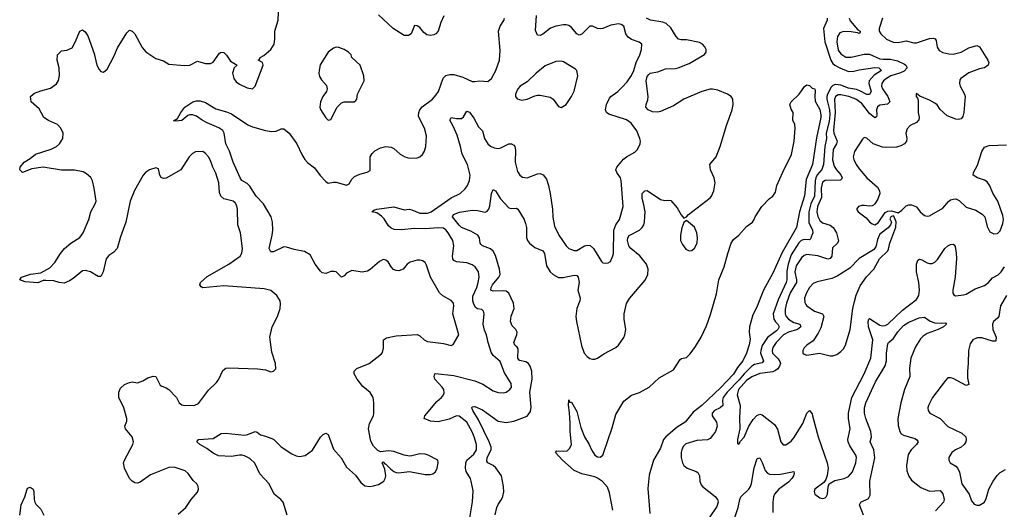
# Model space of a CAD drawing. Header units: inches. Extents: x 1682530 to 1839546, y 640742 to 791647.
# Tile 700 of 923: x 1812309 to 1819841, y 683415 to 687158. Entities that reach past the tile are written whole.
import ezdxf

# ---------------------------------------------------------------- set-up
doc = ezdxf.new("R2010")
doc.units = ezdxf.units.IN
doc.header["$MEASUREMENT"] = 0
doc.layers.add('B8618', color=7, linetype='Continuous')

msp = doc.modelspace()

# ---------------------------------------------------------------- linework, layer by layer
at = {"layer": 'B8618', "color": 5}
for points, elevation in [([(1813522.5, 683377.5), (1813580.9, 683430), (1813621.2, 683490), (1813670, 683546.8), (1813677, 683570), (1813675.1, 683590), (1813665.2, 683610), (1813636.6, 683636.6), (1813598.4, 683690), (1813574.5, 683710), (1813490, 683736.3), (1813450, 683734.7), (1813310, 683678.3), (1813230, 683622.4), (1813210, 683615.6), (1813190, 683618.7), (1813170, 683629.6), (1813149.8, 683649.8), (1813111.5, 683730), (1813104.2, 683770), (1813110, 683790.7), (1813175.1, 683910), (1813180.5, 683930), (1813169.6, 683970), (1813118.9, 684030), (1813114.3, 684050), (1813129.7, 684090), (1813129.7, 684110), (1813106.2, 684190), (1813068.6, 684270), (1813066.4, 684310), (1813079.6, 684340.4), (1813110, 684368.3), (1813150, 684385.8), (1813170.3, 684390.3), (1813210, 684383), (1813250, 684396.4), (1813290, 684419.3), (1813330, 684432.7), (1813350, 684430.6), (1813384.4, 684364.4), (1813395.9, 684355.9), (1813430, 684344.9), (1813450, 684330.5), (1813508.2, 684270), (1813530.3, 684230.3), (1813550, 684213), (1813570, 684208.4), (1813650, 684212.4), (1813676.2, 684223.8), (1813754.4, 684325.6), (1813815, 684385), (1813833.5, 684410), (1813864.2, 684475.8), (1813886.2, 684493.8), (1813910, 684497.6), (1814130, 684488.4), (1814190, 684480.5), (1814230, 684466.8), (1814250, 684471.3), (1814268.7, 684490), (1814266.6, 684530), (1814237.5, 684617.5), (1814223.5, 684730), (1814241.1, 684810), (1814281.6, 684890), (1814302.9, 684950), (1814304.8, 684984.8), (1814300.9, 685010), (1814276, 685050), (1814230, 685087.3), (1814180.4, 685100.4), (1813870, 685123.5), (1813710, 685107.4), (1813696.2, 685116.2), (1813686.3, 685130), (1813693, 685150), (1813744, 685196), (1813909.7, 685290), (1813995.6, 685350), (1814007.3, 685372.7), (1814013.5, 685410), (1813997.4, 685530), (1813976.8, 685590), (1813975.3, 685710), (1813970, 685735.1), (1813957, 685757), (1813942, 685770), (1813869.8, 685789.8), (1813848, 685810), (1813838.2, 685838.2), (1813831.8, 685911.8), (1813810, 685985.2), (1813787.8, 686030), (1813770, 686081.2), (1813753.3, 686110), (1813730, 686136.2), (1813710, 686149.5), (1813652.8, 686147.2), (1813630, 686134.5), (1813606.4, 686110), (1813541.6, 686010), (1813430, 685947.8), (1813410, 685943.6), (1813391.7, 685951.7), (1813382, 685970), (1813370, 686017.2), (1813350, 686026.6), (1813302, 686010), (1813270.6, 685990), (1813252.7, 685970), (1813186.9, 685853.1), (1813153.7, 685770), (1813120.3, 685610), (1813080.5, 685499.5), (1813054, 685410), (1813030, 685380.9), (1812990, 685356), (1812970.6, 685330), (1812948.2, 685230), (1812930, 685196), (1812910, 685196.2), (1812850, 685229.6), (1812810, 685240.7), (1812790, 685238.4), (1812719.4, 685180.6), (1812690, 685161.6), (1812650, 685145.1), (1812610.4, 685149.6), (1812570, 685161.1), (1812510, 685165.6), (1812490, 685163.7), (1812447.7, 685147.7), (1812350, 685155.1), (1812309.2, 685170), (1812322, 685190), (1812391.9, 685211.9), (1812470, 685222), (1812539.9, 685260.1), (1812577.8, 685302.2), (1812620.4, 685370), (1812652.6, 685410), (1812699.7, 685450), (1812770, 685494.3), (1812795, 685530), (1812837.7, 685630), (1812853.6, 685690), (1812887, 685750), (1812893, 685770), (1812879.8, 685870), (1812866.2, 685926.2), (1812852.7, 685952.7), (1812820.5, 685980.5), (1812795.3, 685995.3), (1812728.6, 686008.6), (1812630, 686008.4), (1812490, 686029.8), (1812402.5, 686017.5), (1812330, 685989.2), (1812309.2, 686010), (1812312.3, 686030), (1812342.9, 686070), (1812390, 686098.3), (1812430, 686130.3), (1812550, 686169.1), (1812590, 686188.8), (1812614, 686210), (1812639.5, 686250), (1812641.6, 686290), (1812624.2, 686330), (1812597.7, 686357.7), (1812530, 686386.5), (1812493.5, 686410), (1812458.1, 686478.1), (1812395.8, 686530), (1812393, 686570), (1812411.5, 686590), (1812423.6, 686596.4), (1812470, 686614.8), (1812545.7, 686634.3), (1812591.9, 686668.1), (1812606.2, 686693.8), (1812612.7, 686732.7), (1812611.1, 686790), (1812596.2, 686850), (1812599, 686890), (1812630, 686921), (1812670, 686924.9), (1812710, 686942.8), (1812734.5, 686985.5), (1812770, 687071.3), (1812790, 687081), (1812810, 687066), (1812830, 687036), (1812879, 686899), (1812899.5, 686810), (1812916.5, 686776.5), (1812930, 686762), (1812950, 686756.3), (1812978.9, 686781.1), (1813030, 686876), (1813058, 686942), (1813130, 687058), (1813150, 687078), (1813170, 687071), (1813190, 687050.8), (1813245.1, 686945.1), (1813273.3, 686913.3), (1813350, 686862.4), (1813410, 686843.1), (1813450, 686819.3), (1813570, 686808.9), (1813610, 686810.3), (1813670, 686840.9), (1813730, 686822.3), (1813770, 686823.6), (1813790, 686834.4), (1813838.2, 686901.8), (1813850, 686910.4), (1813870, 686906.4), (1813890, 686886.4), (1813921.3, 686841.3), (1813973, 686810), (1813950.2, 686789.8), (1813936.5, 686750), (1813946.3, 686710), (1813964.1, 686684.1), (1813990, 686665.7), (1814050, 686637.1), (1814090, 686630.8), (1814110, 686651), (1814172, 686810), (1814166, 686830), (1814134, 686850), (1814143.3, 686856.7), (1814149.6, 686870), (1814176.1, 686883.9), (1814229.8, 686930), (1814256.8, 686970), (1814262, 687010), (1814261.4, 687070), (1814286.4, 687153.6), (1814290.8, 687270)], 480), ([(1814355.8, 683370), (1814325.6, 683470), (1814307.3, 683490), (1814256.9, 683530), (1814217.6, 683610), (1814146.3, 683686.3), (1814107.8, 683767.8), (1814070, 683803.7), (1814030, 683824.7), (1814010, 683829.9), (1813990, 683829.9), (1813930, 683817.8), (1813830, 683823.5), (1813790, 683843.1), (1813739.8, 683879.8), (1813686, 683910), (1813665.2, 683930), (1813678, 683950), (1813790, 683957.6), (1813850, 683995.3), (1813882.5, 683997.5), (1814030, 683981.4), (1814054.1, 683985.9), (1814110.4, 684010.4), (1814125.8, 684005.8), (1814150, 683985.5), (1814190, 683974.9), (1814250, 683950.2), (1814310, 683891.6), (1814390, 683838.7), (1814423.4, 683823.4), (1814450, 683818.4), (1814492.5, 683827.5), (1814550, 683868.2), (1814610, 683967.3), (1814630, 683987.3), (1814650, 683996.3), (1814670, 683986), (1814710, 683874), (1814767.5, 683807.5), (1814810, 683737.3), (1814877, 683677), (1814918.8, 683618.8), (1814950, 683593.4), (1814988.8, 683588.8), (1815014.4, 683594.4), (1815054.6, 683605.4), (1815094.8, 683630), (1815105.3, 683650), (1815108.9, 683670), (1815101.7, 683721.7), (1815081.2, 683770), (1815090, 683778.8), (1815101.6, 683761.6), (1815110, 683759.1), (1815144.8, 683724.8), (1815170, 683705.3), (1815190, 683697.6), (1815210, 683694.9), (1815290, 683704.4), (1815410, 683680.4), (1815450, 683681.3), (1815470, 683686.4), (1815490, 683702), (1815503, 683730), (1815509.6, 683770), (1815507, 683790), (1815433.6, 683830), (1815410, 683837.6), (1815370, 683839.7), (1815310, 683822.9), (1815290, 683822), (1815250, 683829.5), (1815170, 683856.9), (1815130, 683861.3), (1815070, 683855.1), (1815050, 683865.2), (1815016.9, 683896.9), (1814995.2, 683935.2), (1814978, 684030), (1814985.1, 684070), (1815016, 684130), (1815019.3, 684150), (1815018, 684230), (1815012.6, 684270), (1814990, 684307.3), (1814934, 684354), (1814890, 684409.5), (1814867.6, 684450), (1814867.3, 684470), (1814887.3, 684492.7), (1814982, 684530), (1815077.5, 684602.5), (1815085.6, 684614.4), (1815092.5, 684647.5), (1815093.2, 684710), (1815114.5, 684725.5), (1815190, 684740.9), (1815350, 684751.4), (1815370, 684742.6), (1815404.2, 684710), (1815430, 684699.3), (1815550, 684682), (1815610, 684667.3), (1815624.5, 684675.5), (1815669.5, 684750), (1815621.5, 684910), (1815631.1, 684970), (1815627.8, 684990), (1815610, 685011.5), (1815546.6, 685046.6), (1815521.7, 685070), (1815451, 685190), (1815421.1, 685281.1), (1815410, 685301.2), (1815390, 685316), (1815370, 685320.9), (1815350, 685319.5), (1815295.6, 685304.4), (1815274, 685290), (1815242.8, 685250), (1815210, 685238.7), (1815190, 685239.7), (1815168.8, 685248.8), (1815149.8, 685269.8), (1815127, 685307), (1815110, 685320.7), (1815090, 685325.1), (1815062, 685310), (1814990, 685247.3), (1814970, 685235.6), (1814930, 685227.6), (1814850, 685239.6), (1814810, 685219.6), (1814790, 685200.7), (1814770, 685189.3), (1814730, 685229.4), (1814714.2, 685234.2), (1814690, 685232), (1814650, 685218.4), (1814623.8, 685223.8), (1814610, 685235.1), (1814569.8, 685289.8), (1814530, 685359.5), (1814486.6, 685386.6), (1814410, 685400.4), (1814350, 685420.3), (1814330, 685421.5), (1814250, 685384.2), (1814230, 685384.2), (1814218, 685410), (1814241.7, 685510), (1814245.3, 685550), (1814242, 685610), (1814232.2, 685652.2), (1814173.3, 685750), (1814118.3, 685810), (1814070, 685885.8), (1814050, 685906.5), (1814008.4, 685930), (1813994.5, 685950), (1813942.5, 686070), (1813913.9, 686153.9), (1813887.2, 686210), (1813872.6, 686290), (1813862, 686310), (1813832.8, 686332.8), (1813744.4, 686370), (1813704.4, 686390), (1813661.2, 686421.2), (1813630, 686431.5), (1813610, 686431.6), (1813595.1, 686424.9), (1813550, 686387.8), (1813503.1, 686383.1), (1813486, 686386), (1813516.5, 686403.5), (1813540.9, 686450), (1813572.7, 686490), (1813634, 686530), (1813662.3, 686537.7), (1813690, 686538), (1813730, 686524.2), (1813810, 686476.5), (1813890, 686454.4), (1813930, 686438.6), (1814055.4, 686355.4), (1814090, 686339.7), (1814190, 686311.5), (1814236.3, 686303.7), (1814270, 686305.5), (1814310, 686324), (1814330, 686324), (1814371.5, 686291.5), (1814430, 686210.5), (1814467.1, 686127.1), (1814490, 686088.4), (1814510, 686066.7), (1814564.7, 686024.7), (1814606.8, 685966.8), (1814650, 685921.6), (1814670, 685908.4), (1814710, 685916.3), (1814730, 685915.5), (1814810, 685894.4), (1814830, 685903), (1814850, 685939.1), (1814870, 685958.7), (1814910, 685977.6), (1814967.2, 685992.8), (1814990, 686006), (1814990, 686111), (1815004.9, 686135.1), (1815024.9, 686155.1), (1815070, 686179.1), (1815110, 686188), (1815150, 686184.9), (1815172.3, 686172.3), (1815218.8, 686130), (1815256, 686110), (1815290, 686098.4), (1815350, 686103), (1815370, 686110.7), (1815391.3, 686128.7), (1815405.8, 686154.2), (1815417, 686190), (1815421.3, 686270), (1815406.6, 686330), (1815371.9, 686391.9), (1815360.8, 686420.8), (1815361.3, 686450), (1815370.5, 686470), (1815388.3, 686491.7), (1815466.2, 686550), (1815496, 686584), (1815513.3, 686610), (1815549.8, 686710.2), (1815570, 686732), (1815600.6, 686739.4), (1815630, 686738.6), (1815698.5, 686718.5), (1815770, 686686.7), (1815790, 686685.3), (1815830, 686690.3), (1815890, 686686.4), (1815919.3, 686710), (1815951.3, 686768.7), (1815978.7, 686850), (1815983.9, 686923.9), (1815971.8, 687070), (1815983.5, 687110), (1816011.7, 687151.7), (1816017.4, 687170)], 460), ([(1815752.5, 683350), (1815772.1, 683472.1), (1815777.4, 683557.4), (1815763.9, 683630), (1815756.8, 683650), (1815724.2, 683704.2), (1815718.7, 683730), (1815722.9, 683770), (1815730.7, 683790), (1815783, 683837), (1815803.2, 683870), (1815802.7, 683910), (1815786.4, 683970), (1815770, 684008.5), (1815730, 684081.1), (1815670, 684127.2), (1815650, 684130.9), (1815595.3, 684104.7), (1815510, 684083), (1815452.7, 684090), (1815402.7, 684110), (1815409, 684130), (1815501.4, 684238.6), (1815535.1, 684270), (1815550.9, 684290), (1815555, 684305), (1815552.7, 684330), (1815541.4, 684350), (1815485.1, 684410), (1815479.7, 684430), (1815484.5, 684450), (1815490, 684454), (1815630, 684437.1), (1815790, 684396.5), (1815852.2, 684372.2), (1815930, 684320.9), (1815970, 684308.9), (1816010, 684306.3), (1816030, 684311.7), (1816058.7, 684330), (1816070.9, 684350), (1816070, 684376), (1816017.5, 684457.5), (1815985.6, 684545.6), (1815931, 684591), (1815916.4, 684616.4), (1815892.7, 684690), (1815880.3, 684750), (1815865.1, 684785.1), (1815853.3, 684830), (1815862.2, 684910), (1815858, 684930), (1815843.5, 684943.5), (1815810, 684948.7), (1815796.9, 684956.9), (1815780.9, 684990), (1815775.8, 685010), (1815776.5, 685043.5), (1815805.6, 685110), (1815816.8, 685150), (1815824.5, 685190), (1815819.7, 685230), (1815793.3, 685270), (1815770, 685285.1), (1815730, 685298.9), (1815650, 685306), (1815630, 685316.2), (1815622.2, 685330), (1815620.3, 685350), (1815629.8, 685430), (1815621.8, 685470), (1815586.2, 685530), (1815570, 685550.8), (1815550, 685563.7), (1815510, 685568.1), (1815410, 685558.3), (1815330, 685562.9), (1815230.7, 685550.7), (1815174.9, 685554.9), (1815150, 685564.2), (1815130, 685581.6), (1815096.6, 685636.6), (1815077.5, 685657.5), (1815040.8, 685680.8), (1815002, 685690), (1815018, 685702), (1815042, 685710), (1815170, 685728.1), (1815250, 685704.9), (1815290, 685708.5), (1815310, 685705.3), (1815370, 685678.8), (1815430, 685680.1), (1815457.2, 685690), (1815610, 685795.9), (1815678.4, 685830), (1815715.9, 685864.1), (1815735.6, 685890), (1815749.6, 685930), (1815754, 685970), (1815751.1, 685990), (1815734.7, 686050), (1815695.1, 686130), (1815682.2, 686190), (1815655.3, 686275.3), (1815624.5, 686344.5), (1815598.7, 686390), (1815609, 686410), (1815650, 686403.1), (1815690, 686403.1), (1815704.6, 686415.4), (1815730, 686458), (1815750, 686450.4), (1815784.3, 686404.3), (1815818.9, 686338.9), (1815849, 686309), (1815864.4, 686250), (1815890, 686210.4), (1815910, 686190.3), (1815938, 686178), (1815970, 686173.8), (1815990, 686179.1), (1816050, 686208.7), (1816070.3, 686210.3), (1816090, 686199.1), (1816096.4, 686190), (1816101.1, 686161.1), (1816098.4, 686070), (1816118.4, 685998.4), (1816134.8, 685970), (1816154.9, 685954.9), (1816190, 685950.4), (1816270, 685981.1), (1816290, 685982.6), (1816312.8, 685972.8), (1816338.2, 685938.2), (1816354.9, 685890), (1816367.8, 685830), (1816386.2, 685710), (1816387.6, 685647.6), (1816400.4, 685580.4), (1816432.4, 685510), (1816488.4, 685428.4), (1816510, 685408.8), (1816550, 685393.1), (1816570, 685394.6), (1816630, 685428.8), (1816650, 685434), (1816673, 685433), (1816698.4, 685410), (1816760.7, 685310), (1816770, 685300.7), (1816790, 685297.3), (1816810, 685298.8), (1816829.4, 685310.6), (1816847.5, 685352.5), (1816851.3, 685370), (1816854.2, 685550), (1816869, 685590), (1816897.6, 685630), (1816925.8, 685730), (1816909.8, 685930), (1816904.7, 685950), (1816877.4, 685990), (1816869.7, 686010), (1816876.9, 686030), (1816928.5, 686091.5), (1816950, 686109.1), (1817013.8, 686146.2), (1817034.9, 686165.1), (1817055.8, 686210), (1817057.7, 686230), (1817053.5, 686250), (1817030, 686309.5), (1816986.1, 686366.1), (1816950, 686393.5), (1816815.9, 686435.9), (1816796.9, 686450), (1816791.1, 686470), (1816798.7, 686510), (1816821.2, 686558.8), (1816829.9, 686570.1), (1816884.4, 686610), (1816918.6, 686641.4), (1816956.4, 686683.6), (1816990, 686732.2), (1817007.8, 686770), (1817025.3, 686830), (1817053.3, 686890), (1817066, 686930), (1817069.4, 686970), (1817047.1, 686987.1), (1816990, 687007.2), (1816964.5, 687024.5), (1816946.2, 687050), (1816929.7, 687109.7), (1816910, 687122.6), (1816890, 687127.2), (1816830, 687115.3), (1816770.1, 687089.9), (1816750, 687087.3), (1816730, 687089.8), (1816690, 687108.5), (1816670, 687108.5), (1816610, 687047.1), (1816590, 687040.4), (1816570, 687049.7), (1816530, 687098.9), (1816510, 687112.8), (1816490, 687119.1), (1816470, 687119.2), (1816410, 687108.2), (1816370, 687094.7), (1816310, 687048.5), (1816290, 687038), (1816270, 687039.5), (1816255.8, 687075.8), (1816262.8, 687190)], 440), ([(1815552.7, 687187.3), (1815530, 687137.2), (1815510.2, 687069.8), (1815493, 687050), (1815477.8, 687042.2), (1815450, 687038), (1815423.8, 687043.8), (1815400.6, 687060.6), (1815370, 687098.4), (1815350, 687112), (1815330, 687113.2), (1815303, 687050), (1815282.9, 687037.1), (1815250, 687036.4), (1815167.2, 687090), (1815054.9, 687194.9)], 460), ([(1815946.8, 683373.2), (1815958.7, 683430), (1815968.5, 683451.5), (1815996, 683490), (1816005.8, 683514.2), (1816011.4, 683548.6), (1816010.6, 683590), (1815994.3, 683670), (1815952.1, 683732.1), (1815930, 683749.8), (1815889.9, 683769.9), (1815882.6, 683782.6), (1815885.7, 683810), (1815916.1, 683870), (1815915.6, 683890), (1815901.2, 683930), (1815819.5, 684099.5), (1815776.5, 684170), (1815767.9, 684190), (1815770, 684197.3), (1815790, 684200.7), (1815850, 684175.1), (1815970, 684089.4), (1816030, 684079.8), (1816090, 684090.2), (1816190, 684127.8), (1816216.4, 684163.6), (1816222.9, 684197.1), (1816212.1, 684310), (1816228.2, 684410), (1816227.8, 684470), (1816215.2, 684510), (1816201, 684530), (1816182.2, 684542.2), (1816131.7, 684551.7), (1816118.6, 684570), (1816122, 684642), (1816115.2, 684655.2), (1816097.8, 684670), (1816089.1, 684690), (1816112, 684750), (1816115.3, 684770), (1816104.8, 684790), (1816077.1, 684817.1), (1816063.4, 684850), (1816069.3, 684890.7), (1816092.2, 684950), (1816086.8, 684990), (1816050, 685067.6), (1816030, 685082.1), (1816010, 685085.3), (1815930, 685082.4), (1815914.3, 685090), (1815916.8, 685110), (1815926.2, 685130), (1815975.5, 685190), (1815983.4, 685210), (1815979.6, 685250), (1815950, 685355.1), (1815930, 685389.8), (1815910, 685406.8), (1815849.9, 685429.9), (1815839.7, 685439.7), (1815832, 685450), (1815827.4, 685490), (1815813.2, 685510), (1815761.4, 685541.4), (1815689.7, 685569.7), (1815670, 685586.9), (1815621, 685650), (1815627.8, 685670), (1815673.6, 685686.4), (1815770, 685702.4), (1815810, 685700.1), (1815870, 685686.8), (1815885.1, 685694.9), (1815897, 685710), (1815905.7, 685734.3), (1815918.9, 685830), (1815930, 685860.5), (1815950, 685850.4), (1815988.4, 685790), (1816050, 685719), (1816070, 685714.7), (1816110, 685716.5), (1816119.3, 685710), (1816167.9, 685630), (1816179.6, 685599.6), (1816185.6, 685570), (1816185.6, 685494.4), (1816194.2, 685470), (1816210, 685449.3), (1816250, 685415.9), (1816310.2, 685390), (1816322.5, 685370), (1816337.8, 685277.8), (1816367.4, 685230), (1816390.4, 685210), (1816430, 685187.6), (1816467.4, 685187.4), (1816550, 685205.8), (1816570, 685203.2), (1816582.4, 685190), (1816588, 685150), (1816579.8, 685090), (1816596.3, 685030), (1816594.8, 685010), (1816570.9, 684950), (1816564.6, 684890), (1816568.7, 684850), (1816606.7, 684666.7), (1816626, 684610), (1816650, 684582.3), (1816670, 684569.1), (1816690, 684563.6), (1816710, 684564.2), (1816730, 684571.7), (1816776.4, 684603.6), (1816870, 684652.3), (1816890, 684670.3), (1816930, 684728.8), (1816939.4, 684750), (1816946.5, 684790), (1816931.9, 684870), (1816932.6, 684910), (1816951.5, 684988.5), (1816974.1, 685025.9), (1817092.9, 685167.1), (1817115.1, 685210), (1817118, 685250), (1817103.2, 685290), (1817051.9, 685351.9), (1816983.2, 685410), (1816969.4, 685430), (1816957.9, 685470), (1816960.2, 685490), (1816971.6, 685508.4), (1817049.9, 685550.1), (1817071.6, 685568.4), (1817082.5, 685590), (1817088.3, 685611.7), (1817093.2, 685690), (1817084, 685744), (1817069.7, 685790.3), (1817070, 685830.7), (1817090, 685850.4), (1817110, 685852), (1817210, 685784.9), (1817244.7, 685775.3), (1817270, 685778.8), (1817290, 685774.8), (1817339.2, 685719.2), (1817370, 685666), (1817390, 685642), (1817410, 685651.3), (1817424, 685670), (1817590, 685797.1), (1817600.5, 685810), (1817618.9, 685850), (1817628.5, 685910), (1817621.5, 685950), (1817594.3, 686010), (1817589.5, 686050), (1817635.8, 686110), (1817668.3, 686190), (1817714.7, 686350), (1817759.3, 686470), (1817767.4, 686510), (1817763.5, 686550), (1817752, 686572), (1817724.5, 686590), (1817650, 686619.8), (1817610, 686627.8), (1817590, 686626), (1817528.2, 686610), (1817390, 686551.7), (1817310, 686499.8), (1817210, 686456.9), (1817190, 686451.3), (1817150, 686453.3), (1817116, 686470), (1817099.5, 686490), (1817100.7, 686510), (1817115.3, 686544.7), (1817117.8, 686570), (1817100.7, 686690), (1817110, 686724.9), (1817120.7, 686739.3), (1817131.3, 686748.7), (1817190, 686760.6), (1817250, 686783.9), (1817325.4, 686785.4), (1817346, 686790), (1817430, 686822.8), (1817548.6, 686891.4), (1817561.3, 686910), (1817559.7, 686930), (1817549.7, 686950), (1817531.8, 686970), (1817510, 686983.5), (1817410, 687004.2), (1817370, 687005.3), (1817350, 687010.7), (1817330, 687030.7), (1817290, 687097), (1817254.8, 687130), (1817230, 687139.6), (1817135.6, 687155.6), (1817102.9, 687170)], 420), ([(1818485.8, 687170), (1818485.6, 687154.4), (1818459.1, 687090), (1818468.5, 686990), (1818514.2, 686850), (1818530, 686823.9), (1818545.7, 686810), (1818582.1, 686790), (1818650, 686763.4), (1818690, 686764.5), (1818730, 686775.7), (1818850, 686794.1), (1818880.3, 686790), (1818902.2, 686770), (1818846.3, 686733.7), (1818807, 686690), (1818804.1, 686670), (1818821.9, 686610), (1818810, 686587.3), (1818790, 686586.4), (1818735.7, 686615.7), (1818710, 686624.2), (1818650, 686635.7), (1818590, 686657), (1818550, 686662), (1818530, 686656.1), (1818517, 686643), (1818487.4, 686590), (1818483, 686570), (1818484.6, 686550), (1818505.1, 686470), (1818507.5, 686430), (1818500.8, 686379.2), (1818478.7, 686290), (1818481.5, 686250), (1818467.8, 686190), (1818458.8, 686050), (1818446.3, 686013.7), (1818410, 685971.5), (1818399.9, 685950), (1818393.7, 685926.3), (1818389.7, 685810.3), (1818361.5, 685750), (1818346.5, 685690), (1818346.7, 685606.7), (1818374.6, 685550), (1818375.1, 685530), (1818358.1, 685481.9), (1818350, 685474.4), (1818310, 685476.8), (1818287.5, 685470), (1818270, 685452.9), (1818210, 685361.2), (1818187.5, 685290), (1818176.9, 685236.9), (1818176.8, 685170), (1818172, 685150), (1818110, 685015.4), (1818074.1, 684910), (1818078.5, 684870), (1818089.6, 684849.6), (1818108.7, 684830), (1818117.9, 684810), (1818109.7, 684790), (1818099.6, 684780.4), (1818030, 684728.5), (1817990, 684667.8), (1817977.9, 684630), (1817977.1, 684610), (1817998, 684550), (1817990, 684535.3), (1817930, 684521.9), (1817910, 684509.2), (1817850, 684452.1), (1817814, 684406), (1817720.2, 684310), (1817689.8, 684270), (1817684.8, 684250), (1817687.3, 684210), (1817666.5, 684190), (1817623.6, 684170), (1817605.2, 684150), (1817605.8, 684130), (1817640.4, 684080.4), (1817645.1, 684050), (1817632.1, 684010), (1817610, 683978.6), (1817590, 683957), (1817570, 683947.5), (1817490, 683942.1), (1817405.4, 683914.6), (1817384.4, 683895.6), (1817373.8, 683870), (1817368.9, 683850), (1817369.5, 683810), (1817378.3, 683770), (1817388.4, 683750), (1817414.9, 683730), (1817483.9, 683703.9), (1817495.4, 683695.4), (1817508.2, 683670), (1817513.1, 683630), (1817522.1, 683602.1), (1817531.3, 683590), (1817630, 683513.7), (1817647.3, 683490), (1817651.3, 683470), (1817642.4, 683437.6), (1817582.2, 683350)], 420), ([(1818654.8, 687170), (1818663.1, 687150), (1818721.5, 687081.5), (1818737.2, 687070), (1818737.8, 687062.2), (1818730, 687052), (1818718, 687058), (1818670, 687064.8), (1818610, 687067.7), (1818583.1, 687056.9), (1818564.8, 687030), (1818560.1, 686990), (1818570, 686925.3), (1818590, 686897.2), (1818630, 686872.4), (1818670, 686871.2), (1818770, 686893.5), (1818810, 686893.7), (1818890, 686859.2), (1818915.4, 686855.4), (1818970, 686857.3), (1819023.6, 686843.6), (1819077.4, 686817.4), (1819087.3, 686810), (1819098.5, 686790), (1819075.5, 686764.5), (1819048.1, 686751.9), (1818972.8, 686730), (1818939.3, 686710), (1818916.3, 686690), (1818904.8, 686670), (1818902.6, 686650), (1818908.3, 686630), (1818948.8, 686570), (1818964.4, 686530), (1818948.4, 686511.6), (1818890, 686505.7), (1818870, 686492.2), (1818864.2, 686470), (1818866.5, 686430), (1818863.4, 686416.6), (1818851.5, 686408.5), (1818810, 686441.5), (1818750, 686516.8), (1818704.2, 686550), (1818653, 686570), (1818590, 686583.8), (1818570, 686582.6), (1818549.6, 686570), (1818542.3, 686550), (1818548.1, 686450), (1818533.3, 686310), (1818536.1, 686290), (1818562.3, 686230), (1818557.6, 686210), (1818532.9, 686167.1), (1818527.5, 686087.5), (1818538.3, 686038.3), (1818556.5, 686010), (1818590, 685972.4), (1818602, 685950), (1818599.1, 685940.9), (1818587.7, 685932.3), (1818471, 685930), (1818450, 685915.9), (1818439.5, 685870), (1818442.1, 685797.9), (1818411.2, 685730), (1818407.6, 685690), (1818414.4, 685654.4), (1818430, 685623.8), (1818450, 685606.3), (1818510, 685588.7), (1818532.4, 685570), (1818556.3, 685530), (1818572.2, 685467.8), (1818564.9, 685450), (1818525.9, 685414.1), (1818520.7, 685350), (1818510, 685333), (1818490, 685328), (1818413.7, 685353.7), (1818330, 685362), (1818310, 685354.5), (1818290, 685338.6), (1818250, 685276.8), (1818239.6, 685230), (1818252.1, 685170), (1818250.9, 685150), (1818204.2, 685070), (1818174.4, 684990), (1818165.2, 684945.2), (1818164.7, 684910), (1818173.5, 684890), (1818190, 684868.9), (1818230, 684842.7), (1818277.3, 684830), (1818285.7, 684810), (1818259.6, 684790), (1818190, 684769), (1818152.3, 684750), (1818095.9, 684690), (1818070, 684650.9), (1818064.7, 684630), (1818068.3, 684610), (1818110, 684566.1), (1818124.4, 684544.4), (1818127.8, 684530), (1818121.9, 684510), (1818107.5, 684490), (1818090, 684475.9), (1818070, 684467.3), (1817970, 684452.8), (1817910, 684426.7), (1817870, 684400.4), (1817809, 684330), (1817798.7, 684290), (1817821.2, 684210), (1817814.3, 684114.3), (1817818.4, 684030), (1817801, 683950), (1817801, 683921), (1817810, 683912), (1817822.7, 683937.3), (1817850, 683967.3), (1817886, 684050), (1817918.8, 684101.2), (1817947.6, 684132.4), (1817970, 684141.5), (1817990, 684136.3), (1818082.6, 684062.6), (1818106.9, 684026.9), (1818132.2, 683930), (1818149.1, 683909.1), (1818170, 683908.8), (1818210, 683935.3), (1818230, 683960.4), (1818298.9, 684070), (1818330, 684150.7), (1818350, 684170.7), (1818370, 684144), (1818374.7, 684130), (1818418.3, 683970), (1818487, 683770), (1818494, 683730), (1818485.7, 683674.3), (1818476.3, 683643.7), (1818459.9, 683620.1), (1818391.3, 683570), (1818386, 683550), (1818392, 683530), (1818430, 683502.8), (1818450, 683498.8), (1818470, 683502.8), (1818479, 683510), (1818489.2, 683530), (1818494, 683586), (1818502, 683610), (1818545.7, 683634.3), (1818617.2, 683650), (1818650, 683664.9), (1818679.5, 683700.5), (1818704.8, 683770), (1818709.8, 683810), (1818704.7, 683830), (1818659.4, 683899.4), (1818646.4, 683930), (1818644.5, 683950), (1818662.4, 684030), (1818648.7, 684110), (1818649.8, 684150), (1818674.2, 684270), (1818768.9, 684450), (1818821, 684570), (1818835.7, 684710), (1818803.4, 684810), (1818799.8, 684850), (1818805.6, 684870), (1818810, 684874.9), (1818890, 684823.5), (1818910, 684819), (1818930, 684820.9), (1818950, 684831.1), (1819061.5, 684938.5), (1819170, 685018.3), (1819186.5, 685050), (1819192, 685090), (1819188.4, 685150), (1819169.8, 685230.2), (1819169.8, 685290.2), (1819180.7, 685319.3), (1819192.5, 685327.5), (1819210, 685323.1), (1819250, 685300.3), (1819270, 685294), (1819290, 685294.3), (1819310, 685304.6), (1819330, 685323.7), (1819386.2, 685410), (1819408, 685430), (1819430, 685440.3), (1819450, 685443), (1819457.4, 685437.4), (1819464.7, 685424.7), (1819473.4, 685373.4), (1819474.8, 685334.8), (1819466.4, 685190), (1819447.2, 685090), (1819447.8, 685067.8), (1819454, 685054), (1819467.7, 685047.7), (1819530, 685053.7), (1819550, 685059.3), (1819619, 685101), (1819690, 685126.3), (1819719.9, 685150), (1819750, 685184.1), (1819793, 685207), (1819817.9, 685230), (1819843, 685270)], 440), ([(1818909, 687170), (1818884.2, 687090), (1818884.6, 687070), (1818895.3, 687050), (1818939.7, 687010), (1818990, 686985.7), (1819030, 686983.9), (1819090, 686996.5), (1819150, 686980.8), (1819170, 686980.2), (1819270, 687014.9), (1819297.1, 687017.1), (1819311.5, 687011.5), (1819318.9, 686998.9), (1819328.2, 686948.2), (1819343.2, 686923.2), (1819370, 686907.4), (1819417.3, 686897.3), (1819450, 686895.5), (1819510.7, 686909.3), (1819570, 686942.3), (1819630, 686960.5), (1819650.3, 686950.3), (1819714, 686850), (1819722, 686830), (1819717.1, 686810), (1819690.7, 686790), (1819650, 686781.5), (1819570, 686752.2), (1819508.2, 686710), (1819501.5, 686698.5), (1819498, 686670), (1819503.6, 686650), (1819537, 686590), (1819542.4, 686570), (1819530.2, 686449.8), (1819522.8, 686417.2), (1819510, 686399.3), (1819490, 686394.5), (1819470, 686398.4), (1819404.2, 686424.2), (1819350, 686472.3), (1819326.2, 686506.2), (1819310, 686520.4), (1819270, 686543.6), (1819194.8, 686574.8), (1819170, 686595.3), (1819166, 686590), (1819166, 686570), (1819178, 686558), (1819182, 686542), (1819183.2, 686450), (1819190.3, 686410), (1819187.6, 686392.4), (1819168.1, 686371.9), (1819122, 686350), (1819097.2, 686322.8), (1819087.4, 686290), (1819094.6, 686250), (1819092, 686230), (1819077.1, 686210), (1819050, 686193.3), (1819016.5, 686183.5), (1818930, 686182), (1818910, 686184.2), (1818838, 686210), (1818790, 686253.3), (1818770, 686257), (1818755.6, 686244.4), (1818694.9, 686150), (1818684.9, 686110), (1818690.3, 686090), (1818707.8, 686050), (1818730, 686018), (1818790, 685950.3), (1818870, 685878.4), (1818885.3, 685850), (1818887.8, 685830), (1818874, 685786), (1818850.3, 685749.7), (1818839.5, 685740.5), (1818830, 685734.5), (1818810, 685731.8), (1818770, 685738.7), (1818750, 685737.6), (1818726, 685730), (1818710.8, 685710), (1818722, 685690), (1818784.4, 685644.4), (1818810, 685614), (1818830, 685597.3), (1818850, 685590.8), (1818875.9, 685604.1), (1818930, 685684.7), (1818950, 685694), (1818978, 685698), (1819030, 685682), (1819057.5, 685702.5), (1819090, 685736.3), (1819110, 685744), (1819130, 685744), (1819170, 685727.3), (1819197.1, 685690), (1819230, 685662.6), (1819250, 685655.8), (1819270, 685658.4), (1819370, 685716.4), (1819412.9, 685767.1), (1819430, 685780.3), (1819450, 685787.4), (1819470, 685787.6), (1819496.6, 685776.6), (1819550, 685726), (1819622.9, 685702.9), (1819672.7, 685672.7), (1819691.8, 685650), (1819710, 685578), (1819730, 685536), (1819760.5, 685520.5), (1819790, 685524.9), (1819810, 685544), (1819830, 685600.7), (1819834.7, 685630), (1819830, 685660.7), (1819792.3, 685770), (1819752.7, 685832.7), (1819729.2, 685889.2), (1819710, 685919.1), (1819690, 685932), (1819636, 685950), (1819602.7, 685970), (1819604.5, 685990), (1819634.9, 686045.1), (1819670, 686151.3), (1819690, 686182.8), (1819724.2, 686195.8), (1819857.5, 686202.5)], 460), ([(1816847.6, 683407.6), (1816820.5, 683540.5), (1816804.7, 683584.7), (1816766.7, 683626.7), (1816730, 683653.9), (1816710, 683662.4), (1816610, 683685.7), (1816550, 683712.2), (1816461.6, 683790), (1816406.9, 683850), (1816417.6, 683862.4), (1816470, 683858.5), (1816497, 683863), (1816518.2, 683881.8), (1816529.1, 683910), (1816519.1, 684010), (1816520.7, 684070), (1816515.2, 684155.2), (1816507.5, 684212.5), (1816510, 684252), (1816515.3, 684235.3), (1816530, 684233), (1816570, 684163.8), (1816600.6, 684040.6), (1816630.1, 683970.1), (1816665.6, 683910), (1816682, 683870), (1816710, 683828.2), (1816730, 683816.1), (1816750, 683813.1), (1816769.8, 683830.2), (1816776.1, 683843.9), (1816841.2, 684038.8), (1816870, 684140.5), (1816930, 684243), (1816990, 684286.8), (1817050, 684307.7), (1817124, 684350), (1817200.4, 684419.6), (1817310, 684482), (1817360.8, 684559.2), (1817371.7, 684568.3), (1817410, 684576.5), (1817436.8, 684603.2), (1817479.6, 684660.4), (1817521.1, 684730), (1817562.1, 684817.9), (1817594.7, 684905.3), (1817638.4, 685061.6), (1817656.9, 685170), (1817697.9, 685270), (1817724.9, 685370), (1817752.4, 685450), (1817770, 685476.8), (1817811.4, 685510), (1817870, 685578), (1817914, 685610), (1817928.7, 685630), (1817934, 685650), (1817985.2, 685730), (1818042, 685790), (1818071.6, 685810), (1818090, 685838.8), (1818100.5, 685890), (1818146.1, 685993.9), (1818213.4, 686126.6), (1818233.1, 686230), (1818242, 686330), (1818238, 686358), (1818223.7, 686390), (1818225.2, 686450), (1818210, 686475.3), (1818200.9, 686510), (1818210, 686530.8), (1818272.1, 686587.9), (1818312.9, 686647.1), (1818330, 686661), (1818350, 686654.8), (1818370, 686634), (1818390.4, 686630.4), (1818394.2, 686614.2), (1818391, 686570), (1818395.1, 686535.1), (1818430, 686472.2), (1818437.8, 686430), (1818437, 686410), (1818404.7, 686255.3), (1818373.9, 686050), (1818324.4, 685935.6), (1818312.6, 685812.6), (1818275.3, 685690), (1818251.3, 685570), (1818140.5, 685379.5), (1818070, 685219.3), (1817998.2, 685090), (1817944.7, 684955.3), (1817917.3, 684902.7), (1817891.2, 684810), (1817890.2, 684770.2), (1817896.8, 684716.8), (1817890, 684672.3), (1817870, 684607.6), (1817839.7, 684550), (1817800.6, 684499.4), (1817770, 684448.5), (1817670, 684343.8), (1817526.5, 684210), (1817461.9, 684158.1), (1817398.6, 684081.4), (1817338, 684042), (1817252.1, 683970), (1817234.2, 683950), (1817210, 683883.5), (1817158.5, 683790), (1817124.4, 683675.6), (1817113.6, 683573.6), (1817130, 683382)], 380), ([(1819859, 685050), (1819811.4, 684970), (1819800.3, 684890), (1819790, 684875.6), (1819759.5, 684850), (1819751.8, 684830), (1819754, 684790), (1819779.1, 684730), (1819775.8, 684704.2), (1819770, 684699.6), (1819750, 684700.9), (1819670, 684725.8), (1819633.7, 684726.3), (1819600.4, 684710), (1819579.7, 684680.3), (1819566.4, 684630), (1819565.8, 684530), (1819559.1, 684470), (1819560.7, 684420.7), (1819570, 684369), (1819550, 684360.5), (1819450, 684414.3), (1819430, 684420.5), (1819410, 684419.5), (1819390, 684400.9), (1819291.8, 684270), (1819261.3, 684210), (1819257.1, 684190), (1819259.3, 684170), (1819270.7, 684150), (1819350, 684108.5), (1819410, 684047.2), (1819516.9, 683996.9), (1819545.7, 683970), (1819550.3, 683950), (1819547.6, 683930), (1819534.9, 683910), (1819510.2, 683889.8), (1819468.4, 683870), (1819439.5, 683850), (1819416.4, 683810), (1819416.3, 683790), (1819427.3, 683770), (1819470, 683745.3), (1819486.7, 683726.7), (1819498.3, 683698.3), (1819516.9, 683610), (1819572.4, 683530), (1819590, 683481), (1819610, 683454), (1819630, 683447.7), (1819650, 683447.7), (1819690, 683470.8), (1819703, 683497), (1819723.1, 683570), (1819756.1, 683630), (1819786.6, 683673.4), (1819810, 683697.4), (1819850, 683719.5)], 440), ([(1818764.1, 683370), (1818732.4, 683450), (1818742.9, 683470), (1818801.3, 683498.7), (1818815.7, 683524.3), (1818812.8, 683630), (1818849.9, 683809.9), (1818841.9, 683870), (1818815, 683930), (1818824.3, 683970), (1818821.1, 684010), (1818781.5, 684110), (1818772.5, 684150), (1818771, 684190), (1818780.7, 684230), (1818854.6, 684390), (1818930, 684511.7), (1818939.1, 684550), (1818940.2, 684610), (1818950, 684681.3), (1818955, 684690), (1818990, 684717.7), (1819027.7, 684772.3), (1819070, 684820.9), (1819110, 684845.7), (1819190, 684879), (1819230, 684884), (1819273.2, 684853.2), (1819310, 684839.7), (1819362.7, 684837.3), (1819390, 684842), (1819398, 684830), (1819376, 684810), (1819334, 684790), (1819250, 684760.2), (1819220.3, 684739.7), (1819200.5, 684719.5), (1819162.6, 684657.4), (1819126.5, 684570), (1819115.2, 684495.2), (1819119.6, 684430), (1819076.8, 684330), (1819049.5, 684230), (1819026.5, 684110), (1819030, 684056.3), (1819042.3, 684010), (1819052, 683992), (1819070, 683980.9), (1819156.9, 683956.9), (1819170.4, 683950), (1819183.1, 683930), (1819170.4, 683910), (1819127.3, 683870), (1819106.7, 683833.3), (1819092.5, 683750), (1819096.6, 683710), (1819110, 683667.4), (1819130, 683637.3), (1819202.8, 683582.8), (1819270, 683553.7), (1819350, 683558.3), (1819370, 683532.7), (1819381.1, 683490), (1819376.2, 683470), (1819315.9, 683404.1)], 420), ([(1817740.4, 683239.6), (1817806.4, 683430), (1817818, 683490), (1817826.3, 683510), (1817887.2, 683570), (1817898.7, 683590), (1817906.5, 683613.5), (1817926.8, 683733.2), (1817950, 683804.4), (1817970, 683808.4), (1817990, 683772.4), (1818012.2, 683712.2), (1818030, 683691.6), (1818044.9, 683684.9), (1818080.7, 683680.7), (1818130, 683683), (1818230, 683704.7), (1818233.7, 683690), (1818228.7, 683670), (1818216.5, 683650), (1818190, 683622.3), (1818115, 683570), (1818083.5, 683530), (1818075.4, 683510), (1818069.4, 683470), (1818070.2, 683389.8)], 420), ([(1812310.7, 683370), (1812319.7, 683450), (1812348.5, 683510), (1812365.1, 683570), (1812370, 683576.3), (1812390, 683583.8), (1812412, 683570), (1812417.4, 683550), (1812419.3, 683490), (1812424, 683470), (1812433.2, 683453.2), (1812470, 683416), (1812494.9, 683370)], 480)]:
    msp.add_lwpolyline(points, dxfattribs=dict(at, elevation=elevation))
for points, elevation in [([(1814730, 686947.3), (1814710, 686940.7), (1814668, 686910), (1814606.9, 686813.1), (1814599.1, 686770), (1814597.3, 686750), (1814603.4, 686723.4), (1814618.5, 686698.5), (1814655.3, 686655.3), (1814661, 686630), (1814656, 686610), (1814628.7, 686571.3), (1814610.5, 686530), (1814606, 686490), (1814610, 686472), (1814650, 686406.8), (1814670, 686391), (1814690, 686396), (1814737, 686490), (1814770, 686522), (1814790.7, 686530.7), (1814868.4, 686531.6), (1814880.4, 686539.6), (1814888, 686550), (1814893.2, 686590), (1814944, 686690), (1814942, 686730), (1814914, 686810), (1814850, 686869), (1814846, 686890), (1814823.7, 686910), (1814790, 686931.3), (1814750, 686945.6)], 480), ([(1816450, 686841.5), (1816410, 686839.7), (1816330, 686805.6), (1816259.1, 686750), (1816190, 686682.7), (1816137.3, 686650), (1816120.5, 686630), (1816102.8, 686590), (1816101, 686570), (1816114, 686554), (1816150, 686543), (1816190, 686550.5), (1816250, 686577.1), (1816270, 686581.3), (1816290, 686581.3), (1816366, 686566), (1816390, 686550.7), (1816430, 686494), (1816450, 686488.2), (1816490, 686510.5), (1816530, 686570.7), (1816550, 686611), (1816579.6, 686730), (1816572, 686770), (1816560.7, 686780.7), (1816470, 686835)], 460), ([(1818990, 685658), (1818974, 685650), (1818964.7, 685635.3), (1818978, 685610), (1818970.8, 685589.2), (1818953, 685567), (1818890, 685519), (1818870, 685479), (1818858.9, 685421.1), (1818841.4, 685398.6), (1818730, 685332.6), (1818660.6, 685259.4), (1818563, 685197), (1818521.2, 685178.8), (1818410, 685154.7), (1818379.7, 685140.3), (1818351.6, 685110), (1818327.5, 685070), (1818313.6, 685030), (1818315.1, 684995.1), (1818321.6, 684981.6), (1818330.4, 684970), (1818388.5, 684930), (1818449.4, 684909.4), (1818459.3, 684890), (1818436.4, 684803.6), (1818418.4, 684761.6), (1818377.7, 684702.3), (1818330.6, 684670), (1818310.6, 684650), (1818300.7, 684630), (1818301, 684610), (1818310, 684601), (1818330, 684594), (1818428.6, 684608.6), (1818510, 684588), (1818530, 684588.2), (1818560.1, 684599.9), (1818590, 684621.6), (1818610, 684643), (1818625.7, 684670), (1818662.8, 684790), (1818682.6, 684950), (1818695.1, 685004.9), (1818708.1, 685051.9), (1818737.3, 685122.7), (1818786.5, 685193.5), (1818842.9, 685250), (1818885.2, 685330), (1818949.2, 685390), (1818956.2, 685403.8), (1818964.5, 685450), (1819012.5, 685572.5), (1819013.6, 685613.6), (1818995.3, 685655.3)], 460), ([(1817410, 685622), (1817390, 685608.7), (1817373.7, 685566.3), (1817363.6, 685510), (1817363.6, 685470), (1817378.4, 685438.4), (1817404.3, 685404.3), (1817430, 685390.4), (1817450, 685394.4), (1817470, 685412.4), (1817490.9, 685450), (1817494.2, 685490), (1817490, 685528.7), (1817470, 685571.6)], 420)]:
    msp.add_lwpolyline(points, close=True, dxfattribs=dict(at, elevation=elevation))

doc.saveas('drawing.dxf')
